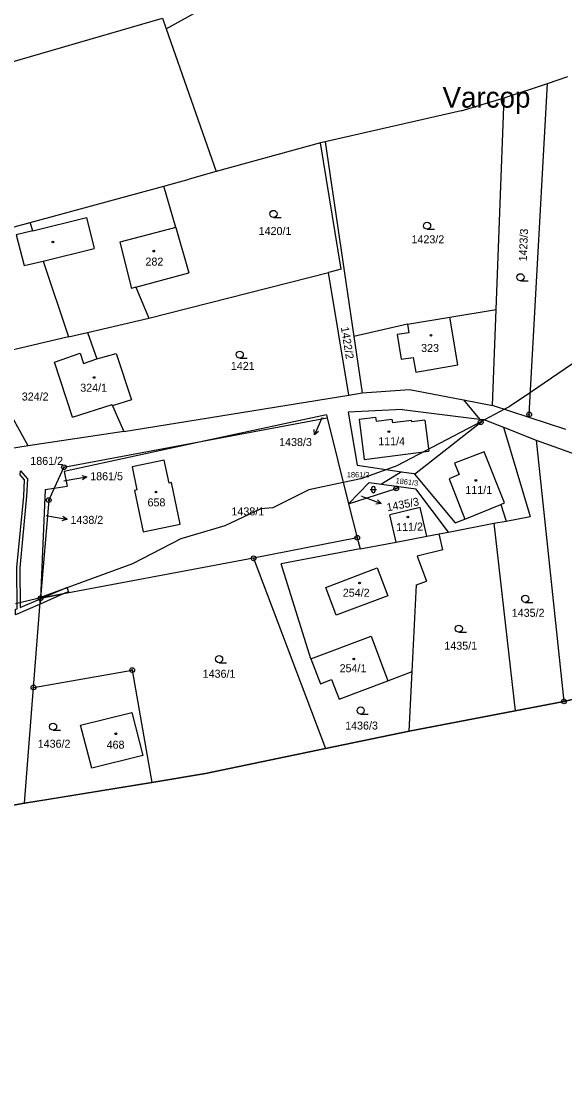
# Model space of a CAD drawing. Extents: x -445050 to -440454, y -1134563 to -1129741.
# Drawn here: x -441601.6 to -441486.4, y -1132702.8 to -1132475.8 of the extents above; entities that cross this region are included whole.
import ezdxf

# ---------------------------------------------------------------- set-up
doc = ezdxf.new("R2010")
doc.units = 0
for name, color, linetype in [('Vrstva 1', 7, 'Continuous'), ('Vrstva 13', 7, 'Continuous'), ('Vrstva 15', 7, 'Continuous'), ('Vrstva 16', 7, 'Continuous'), ('Vrstva 18', 7, 'Continuous'), ('Vrstva 19', 7, 'Continuous'), ('Vrstva 24', 7, 'Continuous'), ('Vrstva 25', 7, 'Continuous'), ('Vrstva 3', 7, 'Continuous'), ('Vrstva 30', 7, 'Continuous'), ('Vrstva 37', 7, 'Continuous'), ('Vrstva 4', 7, 'Continuous'), ('Vrstva 52', 7, 'Continuous')]:
    doc.layers.add(name, color=color, linetype=linetype)

msp = doc.modelspace()

# ---------------------------------------------------------------- linework, layer by layer
at = {"layer": 'Vrstva 1'}
for p, q in [((-441599.2, -1132520.23), (-441599.79, -1132518.47)), ((-441599.2, -1132520.23), (-441602.74, -1132521.1)), ((-441602.74, -1132521.1), (-441601.03, -1132527.61)), ((-441601.03, -1132527.61), (-441597.03, -1132526.66)), ((-441597.03, -1132526.66), (-441591.61, -1132542.77)), ((-441536.92, -1132559.29), (-441561.31, -1132564.58)), ((-441536.92, -1132559.29), (-441536.75, -1132559.96)), ((-441561.31, -1132564.58), (-441536.75, -1132559.96)), ((-441536.75, -1132559.96), (-441532.2, -1132578.19)), ((-441592.61, -1132570.46), (-441561.31, -1132564.58)), ((-441592.61, -1132570.46), (-441594.67, -1132574.91)), ((-441596.6, -1132575.2), (-441594.67, -1132574.91)), ((-441594.67, -1132574.91), (-441595.84, -1132577.43)), ((-441595.84, -1132577.43), (-441597.58, -1132598.27)), ((-441537.02, -1132595.96), (-441526.12, -1132591.82)), ((-441526.12, -1132591.82), (-441523.86, -1132597.75)), ((-441534.83, -1132601.83), (-441537.02, -1132595.96)), ((-441523.86, -1132597.75), (-441534.83, -1132601.83))]:
    msp.add_line(p, q, dxfattribs=at)
for points in [[(-441570.88, -1132477.33), (-441494.39, -1132434.78)], [(-441610.71, -1132486.4), (-441571.67, -1132475.07)], [(-441571.67, -1132475.07), (-441570.88, -1132477.33)], [(-441570.88, -1132477.33), (-441560.27, -1132507.64)], [(-441499.15, -1132492.03), (-441489.98, -1132488.94)], [(-441493.87, -1132559.23), (-441489.98, -1132488.94)], [(-441489.98, -1132488.94), (-441485.69, -1132487.49)], [(-441508.32, -1132494.73), (-441499.15, -1132492.03)], [(-441500.87, -1132536.95), (-441499.15, -1132492.03)], [(-441508.32, -1132494.73), (-441537.19, -1132501.38)], [(-441538.15, -1132501.55), (-441560.27, -1132507.64)], [(-441537.19, -1132501.38), (-441538.15, -1132501.55)], [(-441533.75, -1132528.37), (-441538.15, -1132501.55)], [(-441537.19, -1132501.38), (-441531.09, -1132542.66)], [(-441571.38, -1132510.75), (-441566.05, -1132509.3)], [(-441560.27, -1132507.64), (-441566.05, -1132509.3)], [(-441599.79, -1132518.47), (-441571.38, -1132510.75)], [(-441568.85, -1132519.55), (-441571.38, -1132510.75)], [(-441623.09, -1132524.8), (-441599.79, -1132518.47)], [(-441568.85, -1132519.55), (-441566.1, -1132529.14)], [(-441577.32, -1132532.22), (-441566.1, -1132529.14)], [(-441574.57, -1132538.79), (-441536.47, -1132529.08)], [(-441533.75, -1132528.37), (-441536.47, -1132529.08)], [(-441532.18, -1132555.12), (-441536.47, -1132529.08)], [(-441577.32, -1132532.22), (-441574.57, -1132538.79)], [(-441587.58, -1132541.83), (-441574.57, -1132538.79)], [(-441519.69, -1132540.1), (-441510.74, -1132538.6)], [(-441510.74, -1132538.6), (-441500.87, -1132536.95)], [(-441501.65, -1132557.32), (-441500.87, -1132536.95)], [(-441519.69, -1132540.1), (-441531.09, -1132542.66)], [(-441591.61, -1132542.77), (-441610.6, -1132547.21)], [(-441591.61, -1132542.77), (-441587.58, -1132541.83)], [(-441587.58, -1132541.83), (-441585.6, -1132547.46)], [(-441531.09, -1132542.66), (-441529.32, -1132554.65)], [(-441600.2, -1132565.88), (-441610.6, -1132547.21)], [(-441594.6, -1132548.1), (-441589.18, -1132546.25)], [(-441590.81, -1132559.84), (-441594.6, -1132548.1)], [(-441589.18, -1132546.25), (-441588.44, -1132548.43)], [(-441588.44, -1132548.43), (-441585.6, -1132547.46)], [(-441585.6, -1132547.46), (-441581.53, -1132546.27)], [(-441581.53, -1132546.27), (-441578.29, -1132556.1)], [(-441532.18, -1132555.12), (-441529.32, -1132554.65)], [(-441529.32, -1132554.65), (-441519.29, -1132553.91)], [(-441519.29, -1132553.91), (-441507.79, -1132556.13)], [(-441590.81, -1132559.84), (-441582.36, -1132557.09)], [(-441582.28, -1132557.42), (-441582.36, -1132557.09)], [(-441578.29, -1132556.1), (-441582.28, -1132557.42)], [(-441579.89, -1132562.87), (-441532.18, -1132555.12)], [(-441507.79, -1132556.13), (-441501.65, -1132557.32)], [(-441507.79, -1132556.13), (-441504.43, -1132560.21)], [(-441582.28, -1132557.42), (-441579.89, -1132562.87)], [(-441520.82, -1132558.21), (-441532.31, -1132558.76)], [(-441532.31, -1132558.76), (-441530.4, -1132569.98)], [(-441520.82, -1132558.21), (-441504.43, -1132560.21)], [(-441493.9, -1132559.85), (-441501.65, -1132557.32)], [(-441493.9, -1132559.85), (-441493.87, -1132559.23)], [(-441518.23, -1132571.93), (-441504.17, -1132560.88)], [(-441504.43, -1132560.21), (-441503.47, -1132560.33)], [(-441504.17, -1132560.88), (-441503.47, -1132560.33)], [(-441503.47, -1132560.33), (-441499.35, -1132561.96)], [(-441486.07, -1132562.41), (-441493.9, -1132559.85)], [(-441579.89, -1132562.87), (-441600.2, -1132565.88)], [(-441499.35, -1132561.96), (-441493.68, -1132580.9)], [(-441499.35, -1132561.96), (-441492.39, -1132564.71)], [(-441600.2, -1132565.88), (-441604.14, -1132566.53)], [(-441561.31, -1132564.58), (-441592.58, -1132571.36)], [(-441492.39, -1132564.71), (-441486.5, -1132620.16)], [(-441492.39, -1132564.71), (-441477.39, -1132570.1)], [(-441571.31, -1132568.91), (-441578.15, -1132570.36)], [(-441578.15, -1132570.36), (-441577.12, -1132575.24)], [(-441570.27, -1132573.81), (-441571.31, -1132568.91)], [(-441530.4, -1132569.98), (-441520.98, -1132571.39)], [(-441592.58, -1132571.36), (-441591.93, -1132574.49)], [(-441520.98, -1132571.39), (-441525.24, -1132574.03)], [(-441520.98, -1132571.39), (-441518.35, -1132571.78)], [(-441518.35, -1132571.78), (-441518.23, -1132571.93)], [(-441518.23, -1132571.93), (-441509.61, -1132582.26)], [(-441596.6, -1132575.2), (-441597.58, -1132598.27)], [(-441594.67, -1132574.91), (-441591.93, -1132574.49)], [(-441577.12, -1132575.24), (-441577.62, -1132575.36)], [(-441569.81, -1132573.72), (-441570.27, -1132573.81)], [(-441567.96, -1132582.52), (-441569.81, -1132573.72)], [(-441532.2, -1132578.19), (-441527.83, -1132573.67)], [(-441532.2, -1132578.19), (-441522.08, -1132574.95)], [(-441527.83, -1132573.67), (-441525.24, -1132574.03)], [(-441525.24, -1132574.03), (-441521.56, -1132574.54)], [(-441522.08, -1132574.95), (-441521.56, -1132574.54)], [(-441521.56, -1132574.54), (-441517.94, -1132575.04)], [(-441510.97, -1132584.21), (-441517.94, -1132575.04)], [(-441577.62, -1132575.36), (-441575.77, -1132584.18)], [(-441532.2, -1132578.19), (-441530.36, -1132585.42)], [(-441507.56, -1132581.44), (-441499.91, -1132578.37)], [(-441499.91, -1132578.37), (-441498.76, -1132581.88)], [(-441509.61, -1132582.26), (-441507.56, -1132581.44)], [(-441501.4, -1132582.34), (-441498.76, -1132581.88)], [(-441498.76, -1132581.88), (-441493.68, -1132580.9)], [(-441575.77, -1132584.18), (-441567.96, -1132582.52)], [(-441512.99, -1132584.59), (-441510.97, -1132584.21)], [(-441510.97, -1132584.21), (-441501.4, -1132582.34)], [(-441501.4, -1132582.34), (-441496.85, -1132622.15)], [(-441530.36, -1132585.42), (-441552.37, -1132589.79)], [(-441530.36, -1132585.42), (-441529.76, -1132587.79)], [(-441529.76, -1132587.79), (-441522.11, -1132586.33)], [(-441522.11, -1132586.33), (-441515.59, -1132585.09)], [(-441515.59, -1132585.09), (-441512.99, -1132584.59)], [(-441512.19, -1132588.02), (-441512.99, -1132584.59)], [(-441529.76, -1132587.79), (-441546.48, -1132590.97)], [(-441512.19, -1132588.02), (-441517.68, -1132589.3)], [(-441552.37, -1132589.79), (-441597.58, -1132598.27)], [(-441552.37, -1132589.79), (-441537.12, -1132630.18)], [(-441540.18, -1132611.16), (-441546.48, -1132590.97)], [(-441517.68, -1132589.3), (-441515.7, -1132594.65)], [(-441518.73, -1132613.85), (-441517.78, -1132595.42)], [(-441517.78, -1132595.42), (-441515.7, -1132594.65)], [(-441599.07, -1132617.2), (-441597.58, -1132598.27)], [(-441540.18, -1132611.16), (-441538.14, -1132616.45)], [(-441599.07, -1132617.2), (-441578.12, -1132613.52)], [(-441578.12, -1132613.52), (-441573.93, -1132637.36)], [(-441523.85, -1132615.8), (-441518.73, -1132613.85)], [(-441519.38, -1132626.48), (-441518.73, -1132613.85)], [(-441538.14, -1132616.45), (-441535.84, -1132615.54)], [(-441535.84, -1132615.54), (-441534.17, -1132619.73)], [(-441534.17, -1132619.73), (-441523.85, -1132615.8)], [(-441601, -1132641.8), (-441599.07, -1132617.2)], [(-441589.06, -1132625.24), (-441578.18, -1132622.52)], [(-441578.18, -1132622.52), (-441575.9, -1132631.64)], [(-441586.69, -1132634.36), (-441589.06, -1132625.24)], [(-441575.9, -1132631.64), (-441586.69, -1132634.36)]]:
    msp.add_lwpolyline(points, dxfattribs=at)
at = {"layer": 'Vrstva 13'}
for points in [[(-441486.5, -1132620.16), (-441471.63, -1132616.66)], [(-441496.85, -1132622.15), (-441486.5, -1132620.16)], [(-441519.38, -1132626.48), (-441496.85, -1132622.15)], [(-441537.12, -1132630.18), (-441519.38, -1132626.48)], [(-441562.6, -1132635.5), (-441537.12, -1132630.18)], [(-441573.93, -1132637.36), (-441562.6, -1132635.5)], [(-441601, -1132641.8), (-441573.93, -1132637.36)], [(-441604.55, -1132642.39), (-441601, -1132641.8)]]:
    msp.add_lwpolyline(points, dxfattribs=at)
at = {"layer": 'Vrstva 16'}
for p, q in [((-441538.24, -1132560.82), (-441539.46, -1132563.56)), ((-441590.72, -1132573), (-441587.76, -1132572.49)), ((-441528.09, -1132577.11), (-441525.28, -1132578.16)), ((-441594.92, -1132580.98), (-441591.96, -1132581.49))]:
    msp.add_line(p, q, dxfattribs=at)
for points in [[(-441537.86, -1132559.98), (-441538.24, -1132560.82)], [(-441538.6, -1132562.85), (-441539.46, -1132563.56), (-441539.51, -1132562.44)], [(-441592.65, -1132573.33), (-441590.72, -1132573)], [(-441588.83, -1132572.17), (-441587.76, -1132572.49), (-441588.66, -1132573.15)], [(-441529.43, -1132576.61), (-441528.09, -1132577.11)], [(-441526.04, -1132577.34), (-441525.28, -1132578.16), (-441526.39, -1132578.28)], [(-441596.39, -1132580.73), (-441594.92, -1132580.98)], [(-441592.86, -1132580.83), (-441591.96, -1132581.49), (-441593.03, -1132581.81)]]:
    msp.add_lwpolyline(points, dxfattribs=at)
at = {"layer": 'Vrstva 24'}
for centre, radius in [((-441493.87, -1132559.23), 0.5), ((-441493.87, -1132559.23), 0.1), ((-441504.17, -1132560.88), 0.5), ((-441504.17, -1132560.88), 0.1), ((-441592.61, -1132570.46), 0.5), ((-441592.61, -1132570.46), 0.1), ((-441522.08, -1132574.95), 0.5), ((-441522.08, -1132574.95), 0.1), ((-441595.84, -1132577.43), 0.5), ((-441595.84, -1132577.43), 0.1), ((-441530.36, -1132585.42), 0.5), ((-441530.36, -1132585.42), 0.1), ((-441552.37, -1132589.79), 0.5), ((-441552.37, -1132589.79), 0.1), ((-441597.58, -1132598.27), 0.5), ((-441597.58, -1132598.27), 0.1), ((-441578.12, -1132613.52), 0.5), ((-441578.12, -1132613.52), 0.1), ((-441599.07, -1132617.2), 0.5), ((-441599.07, -1132617.2), 0.1), ((-441486.5, -1132620.16), 0.5), ((-441486.5, -1132620.16), 0.1)]:
    msp.add_circle(centre, radius, dxfattribs=at)
at = {"layer": 'Vrstva 25'}
for p, q in [((-441548.14, -1132517.4), (-441546.54, -1132517.4)), ((-441515.54, -1132519.91), (-441513.94, -1132519.91)), ((-441495.72, -1132530.85), (-441494.12, -1132530.85)), ((-441555.29, -1132547.28), (-441553.69, -1132547.28)), ((-441527.6, -1132575.19), (-441526.26, -1132575.19)), ((-441527.27, -1132575.53), (-441527.27, -1132574.85)), ((-441526.6, -1132574.85), (-441526.6, -1132575.53)), ((-441494.71, -1132599.14), (-441493.11, -1132599.14)), ((-441508.81, -1132605.47), (-441507.21, -1132605.47)), ((-441559.68, -1132611.95), (-441558.08, -1132611.95)), ((-441529.64, -1132622.85), (-441528.04, -1132622.85)), ((-441594.91, -1132626.29), (-441593.31, -1132626.29))]:
    msp.add_line(p, q, dxfattribs=at)
for centre, radius in [((-441548.14, -1132516.65), 0.75), ((-441515.54, -1132519.16), 0.75), ((-441594.96, -1132522.63), 0.175), ((-441573.54, -1132524.56), 0.175), ((-441495.72, -1132530.1), 0.75), ((-441514.71, -1132542.43), 0.175), ((-441555.29, -1132546.53), 0.75), ((-441586.2, -1132551.39), 0.175), ((-441523.65, -1132562.89), 0.175), ((-441505.19, -1132573.26), 0.175), ((-441573.06, -1132575.72), 0.175), ((-441519.63, -1132581.03), 0.175), ((-441529.87, -1132595.02), 0.175), ((-441494.71, -1132598.39), 0.75), ((-441508.81, -1132604.72), 0.75), ((-441559.68, -1132611.2), 0.75), ((-441531.1, -1132611.15), 0.175), ((-441529.64, -1132622.1), 0.75), ((-441594.91, -1132625.54), 0.75), ((-441581.61, -1132627.05), 0.175)]:
    msp.add_circle(centre, radius, dxfattribs=at)
for centre, start, end in [((-441526.93, -1132574.85), 0, 180), ((-441526.93, -1132575.53), 180, 0)]:
    msp.add_arc(centre, 0.335, start, end, dxfattribs=at)
at = {"layer": 'Vrstva 3'}
for points in [[(-441568.85, -1132519.55), (-441580.74, -1132522.63)], [(-441568.85, -1132519.55), (-441566.1, -1132529.14)], [(-441580.74, -1132522.63), (-441578.25, -1132532.47)], [(-441577.32, -1132532.22), (-441566.1, -1132529.14)], [(-441577.32, -1132532.22), (-441578.25, -1132532.47)], [(-441519.69, -1132540.1), (-441510.74, -1132538.6)], [(-441509.05, -1132548.67), (-441510.74, -1132538.6)], [(-441519.69, -1132540.1), (-441519.39, -1132541.88)], [(-441519.39, -1132541.88), (-441521.86, -1132542.29)], [(-441521.86, -1132542.29), (-441521.03, -1132547.48)], [(-441594.6, -1132548.1), (-441589.18, -1132546.25)], [(-441590.81, -1132559.84), (-441594.6, -1132548.1)], [(-441589.18, -1132546.25), (-441588.44, -1132548.43)], [(-441588.44, -1132548.43), (-441585.6, -1132547.46)], [(-441585.6, -1132547.46), (-441581.53, -1132546.27)], [(-441581.53, -1132546.27), (-441578.29, -1132556.1)], [(-441521.03, -1132547.48), (-441518.51, -1132547.12)], [(-441518.51, -1132547.12), (-441517.94, -1132550.24)], [(-441517.94, -1132550.24), (-441509.05, -1132548.67)], [(-441590.81, -1132559.84), (-441582.36, -1132557.09)], [(-441582.28, -1132557.42), (-441582.36, -1132557.09)], [(-441578.29, -1132556.1), (-441582.28, -1132557.42)], [(-441529.96, -1132560.24), (-441526.49, -1132559.8)], [(-441529.96, -1132560.24), (-441528.87, -1132568.77)], [(-441526.49, -1132559.8), (-441526.37, -1132560.69)], [(-441526.37, -1132560.69), (-441523.01, -1132560.26)], [(-441523.01, -1132560.26), (-441522.9, -1132561.05)], [(-441518.83, -1132560.53), (-441522.9, -1132561.05)], [(-441518.8, -1132560.83), (-441518.83, -1132560.53)], [(-441516.02, -1132560.47), (-441518.8, -1132560.83)], [(-441516.02, -1132560.47), (-441515.18, -1132567.02)], [(-441528.87, -1132568.77), (-441515.18, -1132567.02)], [(-441503.43, -1132567.14), (-441509.75, -1132569.61)], [(-441499.1, -1132578.04), (-441503.43, -1132567.14)], [(-441571.31, -1132568.91), (-441578.15, -1132570.36)], [(-441578.15, -1132570.36), (-441577.12, -1132575.24)], [(-441570.27, -1132573.81), (-441571.31, -1132568.91)], [(-441509.75, -1132569.61), (-441508.74, -1132572)], [(-441508.74, -1132572), (-441510.88, -1132572.89)], [(-441510.88, -1132572.89), (-441507.56, -1132581.44)], [(-441577.12, -1132575.24), (-441577.62, -1132575.36)], [(-441569.81, -1132573.72), (-441570.27, -1132573.81)], [(-441567.96, -1132582.52), (-441569.81, -1132573.72)], [(-441577.62, -1132575.36), (-441575.77, -1132584.18)], [(-441516.99, -1132579.02), (-441523.46, -1132580.52)], [(-441515.59, -1132585.09), (-441516.99, -1132579.02)], [(-441507.56, -1132581.44), (-441499.91, -1132578.37)], [(-441499.91, -1132578.37), (-441499.1, -1132578.04)], [(-441522.11, -1132586.33), (-441523.46, -1132580.52)], [(-441575.77, -1132584.18), (-441567.96, -1132582.52)], [(-441522.11, -1132586.33), (-441515.59, -1132585.09)], [(-441537.02, -1132595.96), (-441526.12, -1132591.82)], [(-441526.12, -1132591.82), (-441523.86, -1132597.75)], [(-441534.83, -1132601.83), (-441537.02, -1132595.96)], [(-441523.86, -1132597.75), (-441534.83, -1132601.83)], [(-441540.18, -1132611.16), (-441527.44, -1132606.32)], [(-441527.44, -1132606.32), (-441523.85, -1132615.8)], [(-441540.18, -1132611.16), (-441538.14, -1132616.45)], [(-441538.14, -1132616.45), (-441535.84, -1132615.54)], [(-441535.84, -1132615.54), (-441534.17, -1132619.73)], [(-441534.17, -1132619.73), (-441523.85, -1132615.8)], [(-441589.06, -1132625.24), (-441578.18, -1132622.52)], [(-441578.18, -1132622.52), (-441575.9, -1132631.64)], [(-441586.69, -1132634.36), (-441589.06, -1132625.24)], [(-441575.9, -1132631.64), (-441586.69, -1132634.36)]]:
    msp.add_lwpolyline(points, dxfattribs=at)
at = {"layer": 'Vrstva 30'}
for points in [[(-441600.96, -1132573.15), (-441601.9, -1132572.05), (-441601.83, -1132571.21), (-441600.35, -1132572.94), (-441600.53, -1132576.6), (-441602, -1132591.79), (-441601.91, -1132600.25), (-441597.59, -1132598.38), (-441597.68, -1132599.51), (-441602.88, -1132601.77), (-441602.89, -1132600.62), (-441602.51, -1132600.51), (-441602.6, -1132591.76), (-441601.13, -1132576.56), (-441600.96, -1132573.15)], [(-441597.68, -1132599.51), (-441597.59, -1132598.38), (-441597.16, -1132598.19), (-441592.75, -1132597.36), (-441597.68, -1132599.51)], [(-441597.16, -1132598.19), (-441592, -1132595.95), (-441591.61, -1132596.87), (-441592.75, -1132597.36), (-441597.16, -1132598.19)]]:
    msp.add_lwpolyline(points, dxfattribs=at)
at = {"layer": 'Vrstva 37'}
for centre in [(-441573.54, -1132524.56), (-441514.71, -1132542.43), (-441586.2, -1132551.39), (-441523.65, -1132562.89), (-441505.19, -1132573.26), (-441573.06, -1132575.72), (-441519.63, -1132581.03), (-441529.87, -1132595.02), (-441531.1, -1132611.15), (-441581.61, -1132627.05)]:
    msp.add_circle(centre, 0.175, dxfattribs=at)
at = {"layer": 'Vrstva 4'}
msp.add_line((-441587.8, -1132517.42), (-441586.18, -1132524.01), dxfattribs=at)
for points in [[(-441599.2, -1132520.23), (-441587.8, -1132517.42)], [(-441568.85, -1132519.55), (-441580.74, -1132522.63)], [(-441580.74, -1132522.63), (-441578.25, -1132532.47)], [(-441597.03, -1132526.66), (-441586.18, -1132524.01)], [(-441577.32, -1132532.22), (-441578.25, -1132532.47)], [(-441509.05, -1132548.67), (-441510.74, -1132538.6)], [(-441519.69, -1132540.1), (-441519.39, -1132541.88)], [(-441519.39, -1132541.88), (-441521.86, -1132542.29)], [(-441521.86, -1132542.29), (-441521.03, -1132547.48)], [(-441521.03, -1132547.48), (-441518.51, -1132547.12)], [(-441518.51, -1132547.12), (-441517.94, -1132550.24)], [(-441517.94, -1132550.24), (-441509.05, -1132548.67)], [(-441529.96, -1132560.24), (-441526.49, -1132559.8)], [(-441529.96, -1132560.24), (-441528.87, -1132568.77)], [(-441526.49, -1132559.8), (-441526.37, -1132560.69)], [(-441526.37, -1132560.69), (-441523.01, -1132560.26)], [(-441523.01, -1132560.26), (-441522.9, -1132561.05)], [(-441518.83, -1132560.53), (-441522.9, -1132561.05)], [(-441518.8, -1132560.83), (-441518.83, -1132560.53)], [(-441516.02, -1132560.47), (-441518.8, -1132560.83)], [(-441516.02, -1132560.47), (-441515.18, -1132567.02)], [(-441528.87, -1132568.77), (-441515.18, -1132567.02)], [(-441503.43, -1132567.14), (-441509.75, -1132569.61)], [(-441499.1, -1132578.04), (-441503.43, -1132567.14)], [(-441509.75, -1132569.61), (-441508.74, -1132572)], [(-441508.74, -1132572), (-441510.88, -1132572.89)], [(-441510.88, -1132572.89), (-441507.56, -1132581.44)], [(-441516.99, -1132579.02), (-441523.46, -1132580.52)], [(-441515.59, -1132585.09), (-441516.99, -1132579.02)], [(-441499.91, -1132578.37), (-441499.1, -1132578.04)], [(-441522.11, -1132586.33), (-441523.46, -1132580.52)], [(-441540.18, -1132611.16), (-441527.44, -1132606.32)], [(-441527.44, -1132606.32), (-441523.85, -1132615.8)]]:
    msp.add_lwpolyline(points, dxfattribs=at)
at = {"layer": 'Vrstva 52'}
for points in [[(-441483.36, -1132547.59), (-441493.61, -1132554.55), (-441498.12, -1132557.62), (-441499.13, -1132558.14), (-441503.36, -1132560.37), (-441503.87, -1132560.64), (-441521.93, -1132570.16), (-441524.07, -1132570.93), (-441529.58, -1132572.92), (-441533.32, -1132573.71), (-441540.63, -1132575.26), (-441548.28, -1132579.08), (-441550.83, -1132579.29), (-441558.48, -1132582.91), (-441567.83, -1132585.67), (-441578.03, -1132590.98), (-441597.57, -1132598.11), (-441598.44, -1132598.42), (-441602.9, -1132599.46)], [(-441471.63, -1132616.66), (-441486.5, -1132620.16), (-441496.85, -1132622.15), (-441519.38, -1132626.48), (-441537.12, -1132630.18), (-441562.6, -1132635.5), (-441573.93, -1132637.36), (-441596.48, -1132641.06), (-441601, -1132641.8), (-441604.55, -1132642.39), (-441635.1, -1132647.4), (-441643.57, -1132648.43), (-441712.26, -1132656.77), (-441716.2, -1132657.25), (-441778.01, -1132666.33), (-441805.4, -1132670.35), (-441828.13, -1132674.57), (-441919.46, -1132691.53), (-441935.57, -1132695.4), (-441955.61, -1132702.82)]]:
    msp.add_lwpolyline(points, dxfattribs=at)

# ---------------------------------------------------------------- texts
at = {"layer": 'Vrstva 15'}
msp.add_text('Varcop', height=4.4, dxfattribs=at).set_placement((-441512.26, -1132494.09))
at = {"layer": 'Vrstva 16'}
for s, height, p in [('1438/3', 1.7, (-441546.94, -1132565.95)), ('1861/5', 1.7, (-441587.03, -1132573.21)), ('1861/2', 1.14, (-441532.58, -1132572.6)), ('1438/2', 1.7, (-441591.22, -1132582.47))]:
    msp.add_text(s, height=height, dxfattribs=at).set_placement(p)
msp.add_text('1435/3', height=1.7, rotation=10.9723, dxfattribs=at).set_placement((-441523.96, -1132579.83))
at = {"layer": 'Vrstva 18'}
for s, height, p in [('1420/1', 1.7, (-441551.29, -1132521.13)), ('1423/2', 1.7, (-441518.85, -1132522.9)), ('1421', 1.7, (-441557.19, -1132549.78)), ('1438/3', 0.1, (-441537.86, -1132559.98)), ('1861/2', 1.7, (-441599.75, -1132569.95)), ('1861/5', 0.1, (-441592.65, -1132573.33)), ('1435/3', 0.1, (-441529.64, -1132576.61)), ('1438/1', 1.7, (-441557.06, -1132580.67)), ('1438/2', 0.1, (-441596.39, -1132580.73)), ('1435/2', 1.7, (-441497.57, -1132602.21)), ('1435/1', 1.7, (-441511.88, -1132609.19)), ('1436/1', 1.7, (-441563.17, -1132615.15)), ('1436/3', 1.7, (-441532.93, -1132626.15)), ('1436/2', 1.7, (-441598.18, -1132630.01))]:
    msp.add_text(s, height=height, dxfattribs=at).set_placement(p)
for s, height, rotation, p in [('1423/3', 1.7, 87.5584, (-441494.4, -1132526.77)), ('1422/2', 1.7, 279.3033, (-441533.85, -1132540.75)), ('1861/3', 1.14, 352.8191, (-441522.28, -1132573.83))]:
    msp.add_text(s, height=height, rotation=rotation, dxfattribs=at).set_placement(p)
at = {"layer": 'Vrstva 19'}
for s, p in [('282', (-441575.31, -1132527.63)), ('323', (-441516.81, -1132545.97)), ('324/1', (-441589.15, -1132554.41)), ('324/2', (-441601.56, -1132556.28)), ('111/4', (-441525.91, -1132565.78)), ('111/1', (-441507.42, -1132576.13)), ('658', (-441574.87, -1132578.76)), ('254/2', (-441533.43, -1132597.94)), ('254/1', (-441534.1, -1132613.98)), ('468', (-441583.55, -1132630.22))]:
    msp.add_text(s, height=1.7, dxfattribs=at).set_placement(p)
msp.add_text('111/2', height=1.7, rotation=1.5135, dxfattribs=at).set_placement((-441522.08, -1132584.03))

doc.saveas('drawing.dxf')
